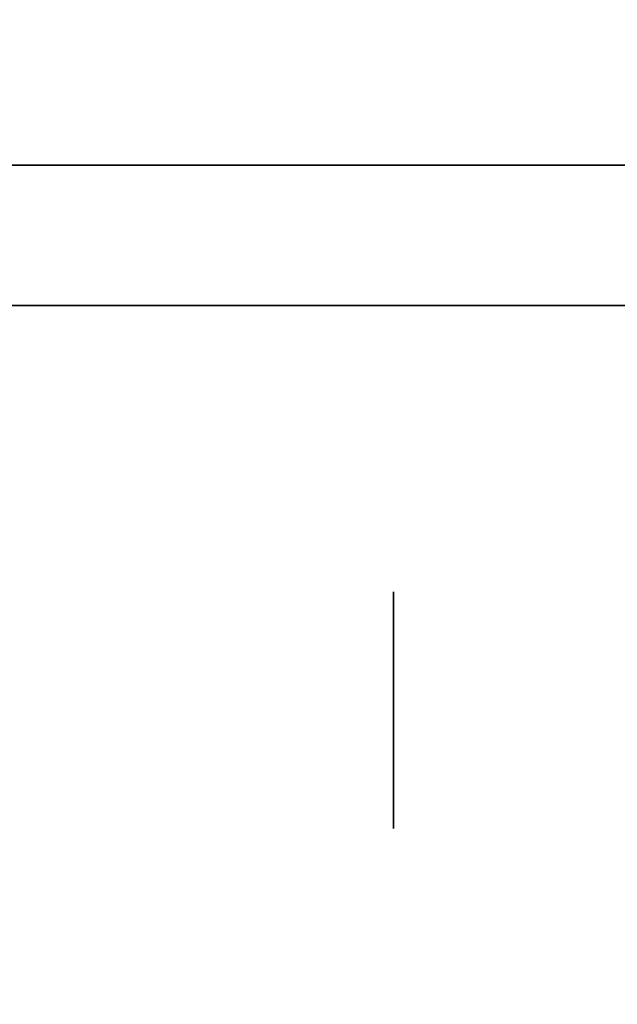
# Model space of a CAD drawing. Extents: x 248.8 to 273, y 2872.5 to 2876.7.
# Tile 469 of 656: x 266.7936 to 266.834, y 2872.6648 to 2872.7313. Entities that reach past the tile are written whole.
import ezdxf

# ---------------------------------------------------------------- set-up
doc = ezdxf.new("R2010")
doc.units = 0
doc.header["$LTSCALE"] = 150
doc.header["$MEASUREMENT"] = 0
doc.layers.add('3DFACE_BOLT', color=7, linetype='CONTINUOUS')
doc.layers.add('3DFACE_SHAPE', color=7, linetype='CONTINUOUS')

msp = doc.modelspace()

# ---------------------------------------------------------------- linework, layer by layer
at = {"layer": '3DFACE_BOLT', "color": 1}
for points, invisible_edges in [([(266.868887, 2872.692666, -0.065), (266.868887, 2872.692275, -0.067472), (266.818887, 2872.692666, -0.065)], 14), ([(266.818887, 2872.692666, -0.065), (266.868887, 2872.692275, -0.067472), (266.818887, 2872.692275, -0.067472)], 3), ([(266.818887, 2872.692275, -0.062528), (266.868887, 2872.692666, -0.065), (266.818887, 2872.692666, -0.065)], 3), ([(266.818887, 2872.692666, -0.065), (266.818887, 2872.692275, -0.067472), (266.818887, 2872.692275, -0.062528)], 2), ([(266.868887, 2872.692666, -0.135), (266.868887, 2872.692275, -0.137472), (266.818887, 2872.692666, -0.135)], 14), ([(266.818887, 2872.692666, -0.135), (266.868887, 2872.692275, -0.137472), (266.818887, 2872.692275, -0.137472)], 3), ([(266.818887, 2872.692275, -0.132528), (266.868887, 2872.692666, -0.135), (266.818887, 2872.692666, -0.135)], 3), ([(266.818887, 2872.692666, -0.135), (266.818887, 2872.692275, -0.137472), (266.818887, 2872.692275, -0.132528)], 2), ([(266.868887, 2872.692275, -0.062528), (266.868887, 2872.692666, -0.065), (266.818887, 2872.692275, -0.062528)], 14), ([(266.868887, 2872.692275, -0.132528), (266.868887, 2872.692666, -0.135), (266.818887, 2872.692275, -0.132528)], 14), ([(266.868887, 2872.692275, -0.067472), (266.868887, 2872.691139, -0.069702), (266.818887, 2872.692275, -0.067472)], 14), ([(266.818887, 2872.692275, -0.067472), (266.868887, 2872.691139, -0.069702), (266.818887, 2872.691139, -0.069702)], 3), ([(266.868887, 2872.691139, -0.060298), (266.868887, 2872.692275, -0.062528), (266.818887, 2872.691139, -0.060298)], 14), ([(266.818887, 2872.691139, -0.060298), (266.868887, 2872.692275, -0.062528), (266.818887, 2872.692275, -0.062528)], 3), ([(266.818887, 2872.692275, -0.067472), (266.818887, 2872.691139, -0.069702), (266.818887, 2872.692275, -0.062528)], 14), ([(266.818887, 2872.692275, -0.062528), (266.818887, 2872.691139, -0.069702), (266.818887, 2872.691139, -0.060298)], 3), ([(266.868887, 2872.692275, -0.137472), (266.868887, 2872.691139, -0.139702), (266.818887, 2872.692275, -0.137472)], 14), ([(266.818887, 2872.692275, -0.137472), (266.868887, 2872.691139, -0.139702), (266.818887, 2872.691139, -0.139702)], 3), ([(266.868887, 2872.691139, -0.130298), (266.868887, 2872.692275, -0.132528), (266.818887, 2872.691139, -0.130298)], 14), ([(266.818887, 2872.691139, -0.130298), (266.868887, 2872.692275, -0.132528), (266.818887, 2872.692275, -0.132528)], 3), ([(266.818887, 2872.692275, -0.137472), (266.818887, 2872.691139, -0.139702), (266.818887, 2872.692275, -0.132528)], 14), ([(266.818887, 2872.692275, -0.132528), (266.818887, 2872.691139, -0.139702), (266.818887, 2872.691139, -0.130298)], 3), ([(266.868887, 2872.691139, -0.069702), (266.868887, 2872.689369, -0.071472), (266.818887, 2872.691139, -0.069702)], 14), ([(266.818887, 2872.691139, -0.069702), (266.868887, 2872.689369, -0.071472), (266.818887, 2872.689369, -0.071472)], 3), ([(266.868887, 2872.689369, -0.058528), (266.868887, 2872.691139, -0.060298), (266.818887, 2872.689369, -0.058528)], 14), ([(266.818887, 2872.689369, -0.058528), (266.868887, 2872.691139, -0.060298), (266.818887, 2872.691139, -0.060298)], 3), ([(266.818887, 2872.691139, -0.069702), (266.818887, 2872.689369, -0.071472), (266.818887, 2872.691139, -0.060298)], 14), ([(266.818887, 2872.691139, -0.060298), (266.818887, 2872.689369, -0.071472), (266.818887, 2872.689369, -0.058528)], 3), ([(266.868887, 2872.691139, -0.139702), (266.868887, 2872.689369, -0.141472), (266.818887, 2872.691139, -0.139702)], 14), ([(266.818887, 2872.691139, -0.139702), (266.868887, 2872.689369, -0.141472), (266.818887, 2872.689369, -0.141472)], 3), ([(266.868887, 2872.689369, -0.128528), (266.868887, 2872.691139, -0.130298), (266.818887, 2872.689369, -0.128528)], 14), ([(266.818887, 2872.689369, -0.128528), (266.868887, 2872.691139, -0.130298), (266.818887, 2872.691139, -0.130298)], 3), ([(266.818887, 2872.691139, -0.139702), (266.818887, 2872.689369, -0.141472), (266.818887, 2872.691139, -0.130298)], 14), ([(266.818887, 2872.691139, -0.130298), (266.818887, 2872.689369, -0.141472), (266.818887, 2872.689369, -0.128528)], 3), ([(266.868887, 2872.689369, -0.071472), (266.868887, 2872.687139, -0.072608), (266.818887, 2872.689369, -0.071472)], 14), ([(266.818887, 2872.689369, -0.071472), (266.868887, 2872.687139, -0.072608), (266.818887, 2872.687139, -0.072608)], 3), ([(266.868887, 2872.687139, -0.057392), (266.868887, 2872.689369, -0.058528), (266.818887, 2872.687139, -0.057392)], 14), ([(266.818887, 2872.687139, -0.057392), (266.868887, 2872.689369, -0.058528), (266.818887, 2872.689369, -0.058528)], 3), ([(266.818887, 2872.689369, -0.071472), (266.818887, 2872.687139, -0.072608), (266.818887, 2872.689369, -0.058528)], 14), ([(266.818887, 2872.689369, -0.058528), (266.818887, 2872.687139, -0.072608), (266.818887, 2872.687139, -0.057392)], 3), ([(266.868887, 2872.689369, -0.141472), (266.868887, 2872.687139, -0.142608), (266.818887, 2872.689369, -0.141472)], 14), ([(266.818887, 2872.689369, -0.141472), (266.868887, 2872.687139, -0.142608), (266.818887, 2872.687139, -0.142608)], 3), ([(266.868887, 2872.687139, -0.127392), (266.868887, 2872.689369, -0.128528), (266.818887, 2872.687139, -0.127392)], 14), ([(266.818887, 2872.687139, -0.127392), (266.868887, 2872.689369, -0.128528), (266.818887, 2872.689369, -0.128528)], 3), ([(266.818887, 2872.689369, -0.141472), (266.818887, 2872.687139, -0.142608), (266.818887, 2872.689369, -0.128528)], 14), ([(266.818887, 2872.689369, -0.128528), (266.818887, 2872.687139, -0.142608), (266.818887, 2872.687139, -0.127392)], 3), ([(266.868887, 2872.687139, -0.072608), (266.868887, 2872.684666, -0.073), (266.818887, 2872.687139, -0.072608)], 14), ([(266.818887, 2872.687139, -0.072608), (266.868887, 2872.684666, -0.073), (266.818887, 2872.684666, -0.073)], 3), ([(266.868887, 2872.684666, -0.057), (266.868887, 2872.687139, -0.057392), (266.818887, 2872.684666, -0.057)], 14), ([(266.818887, 2872.684666, -0.057), (266.868887, 2872.687139, -0.057392), (266.818887, 2872.687139, -0.057392)], 3), ([(266.818887, 2872.687139, -0.072608), (266.818887, 2872.684666, -0.073), (266.818887, 2872.687139, -0.057392)], 14), ([(266.818887, 2872.687139, -0.057392), (266.818887, 2872.684666, -0.073), (266.818887, 2872.684666, -0.057)], 3), ([(266.868887, 2872.687139, -0.142608), (266.868887, 2872.684666, -0.143), (266.818887, 2872.687139, -0.142608)], 14), ([(266.818887, 2872.687139, -0.142608), (266.868887, 2872.684666, -0.143), (266.818887, 2872.684666, -0.143)], 3), ([(266.868887, 2872.684666, -0.127), (266.868887, 2872.687139, -0.127392), (266.818887, 2872.684666, -0.127)], 14), ([(266.818887, 2872.684666, -0.127), (266.868887, 2872.687139, -0.127392), (266.818887, 2872.687139, -0.127392)], 3), ([(266.818887, 2872.687139, -0.142608), (266.818887, 2872.684666, -0.143), (266.818887, 2872.687139, -0.127392)], 14), ([(266.818887, 2872.687139, -0.127392), (266.818887, 2872.684666, -0.143), (266.818887, 2872.684666, -0.127)], 3), ([(266.868887, 2872.684666, -0.073), (266.868887, 2872.682194, -0.072608), (266.818887, 2872.684666, -0.073)], 14), ([(266.818887, 2872.684666, -0.073), (266.868887, 2872.682194, -0.072608), (266.818887, 2872.682194, -0.072608)], 3), ([(266.818887, 2872.682194, -0.057392), (266.868887, 2872.684666, -0.057), (266.818887, 2872.684666, -0.057)], 3), ([(266.818887, 2872.684666, -0.073), (266.818887, 2872.682194, -0.072608), (266.818887, 2872.684666, -0.057)], 14), ([(266.818887, 2872.684666, -0.057), (266.818887, 2872.682194, -0.072608), (266.818887, 2872.682194, -0.057392)], 3), ([(266.868887, 2872.684666, -0.143), (266.868887, 2872.682194, -0.142608), (266.818887, 2872.684666, -0.143)], 14), ([(266.818887, 2872.684666, -0.143), (266.868887, 2872.682194, -0.142608), (266.818887, 2872.682194, -0.142608)], 3), ([(266.818887, 2872.682194, -0.127392), (266.868887, 2872.684666, -0.127), (266.818887, 2872.684666, -0.127)], 3), ([(266.818887, 2872.684666, -0.143), (266.818887, 2872.682194, -0.142608), (266.818887, 2872.684666, -0.127)], 14), ([(266.818887, 2872.684666, -0.127), (266.818887, 2872.682194, -0.142608), (266.818887, 2872.682194, -0.127392)], 3), ([(266.868887, 2872.682194, -0.057392), (266.868887, 2872.684666, -0.057), (266.818887, 2872.682194, -0.057392)], 14), ([(266.868887, 2872.682194, -0.127392), (266.868887, 2872.684666, -0.127), (266.818887, 2872.682194, -0.127392)], 14), ([(266.868887, 2872.682194, -0.072608), (266.868887, 2872.679964, -0.071472), (266.818887, 2872.682194, -0.072608)], 14), ([(266.818887, 2872.682194, -0.072608), (266.868887, 2872.679964, -0.071472), (266.818887, 2872.679964, -0.071472)], 3), ([(266.868887, 2872.679964, -0.058528), (266.868887, 2872.682194, -0.057392), (266.818887, 2872.679964, -0.058528)], 14), ([(266.818887, 2872.679964, -0.058528), (266.868887, 2872.682194, -0.057392), (266.818887, 2872.682194, -0.057392)], 3), ([(266.818887, 2872.682194, -0.072608), (266.818887, 2872.679964, -0.071472), (266.818887, 2872.682194, -0.057392)], 14), ([(266.818887, 2872.682194, -0.057392), (266.818887, 2872.679964, -0.071472), (266.818887, 2872.679964, -0.058528)], 3), ([(266.868887, 2872.682194, -0.142608), (266.868887, 2872.679964, -0.141472), (266.818887, 2872.682194, -0.142608)], 14), ([(266.818887, 2872.682194, -0.142608), (266.868887, 2872.679964, -0.141472), (266.818887, 2872.679964, -0.141472)], 3), ([(266.868887, 2872.679964, -0.128528), (266.868887, 2872.682194, -0.127392), (266.818887, 2872.679964, -0.128528)], 14), ([(266.818887, 2872.679964, -0.128528), (266.868887, 2872.682194, -0.127392), (266.818887, 2872.682194, -0.127392)], 3), ([(266.818887, 2872.682194, -0.142608), (266.818887, 2872.679964, -0.141472), (266.818887, 2872.682194, -0.127392)], 14), ([(266.818887, 2872.682194, -0.127392), (266.818887, 2872.679964, -0.141472), (266.818887, 2872.679964, -0.128528)], 3), ([(266.868887, 2872.679964, -0.071472), (266.868887, 2872.678194, -0.069702), (266.818887, 2872.679964, -0.071472)], 14), ([(266.818887, 2872.679964, -0.071472), (266.868887, 2872.678194, -0.069702), (266.818887, 2872.678194, -0.069702)], 3), ([(266.868887, 2872.678194, -0.060298), (266.868887, 2872.679964, -0.058528), (266.818887, 2872.678194, -0.060298)], 14), ([(266.818887, 2872.678194, -0.060298), (266.868887, 2872.679964, -0.058528), (266.818887, 2872.679964, -0.058528)], 3), ([(266.818887, 2872.679964, -0.071472), (266.818887, 2872.678194, -0.069702), (266.818887, 2872.679964, -0.058528)], 14), ([(266.818887, 2872.679964, -0.058528), (266.818887, 2872.678194, -0.069702), (266.818887, 2872.678194, -0.060298)], 3), ([(266.868887, 2872.679964, -0.141472), (266.868887, 2872.678194, -0.139702), (266.818887, 2872.679964, -0.141472)], 14), ([(266.818887, 2872.679964, -0.141472), (266.868887, 2872.678194, -0.139702), (266.818887, 2872.678194, -0.139702)], 3), ([(266.868887, 2872.678194, -0.130298), (266.868887, 2872.679964, -0.128528), (266.818887, 2872.678194, -0.130298)], 14), ([(266.818887, 2872.678194, -0.130298), (266.868887, 2872.679964, -0.128528), (266.818887, 2872.679964, -0.128528)], 3), ([(266.818887, 2872.679964, -0.141472), (266.818887, 2872.678194, -0.139702), (266.818887, 2872.679964, -0.128528)], 14), ([(266.818887, 2872.679964, -0.128528), (266.818887, 2872.678194, -0.139702), (266.818887, 2872.678194, -0.130298)], 3), ([(266.868887, 2872.678194, -0.069702), (266.868887, 2872.677058, -0.067472), (266.818887, 2872.678194, -0.069702)], 14), ([(266.818887, 2872.678194, -0.069702), (266.868887, 2872.677058, -0.067472), (266.818887, 2872.677058, -0.067472)], 3), ([(266.868887, 2872.677058, -0.062528), (266.868887, 2872.678194, -0.060298), (266.818887, 2872.677058, -0.062528)], 14), ([(266.818887, 2872.677058, -0.062528), (266.868887, 2872.678194, -0.060298), (266.818887, 2872.678194, -0.060298)], 3), ([(266.818887, 2872.678194, -0.069702), (266.818887, 2872.677058, -0.067472), (266.818887, 2872.678194, -0.060298)], 14), ([(266.818887, 2872.678194, -0.060298), (266.818887, 2872.677058, -0.067472), (266.818887, 2872.677058, -0.062528)], 3), ([(266.868887, 2872.678194, -0.139702), (266.868887, 2872.677058, -0.137472), (266.818887, 2872.678194, -0.139702)], 14), ([(266.818887, 2872.678194, -0.139702), (266.868887, 2872.677058, -0.137472), (266.818887, 2872.677058, -0.137472)], 3), ([(266.868887, 2872.677058, -0.132528), (266.868887, 2872.678194, -0.130298), (266.818887, 2872.677058, -0.132528)], 14), ([(266.818887, 2872.677058, -0.132528), (266.868887, 2872.678194, -0.130298), (266.818887, 2872.678194, -0.130298)], 3), ([(266.818887, 2872.678194, -0.139702), (266.818887, 2872.677058, -0.137472), (266.818887, 2872.678194, -0.130298)], 14), ([(266.818887, 2872.678194, -0.130298), (266.818887, 2872.677058, -0.137472), (266.818887, 2872.677058, -0.132528)], 3), ([(266.868887, 2872.677058, -0.067472), (266.868887, 2872.676666, -0.065), (266.818887, 2872.677058, -0.067472)], 14), ([(266.818887, 2872.677058, -0.067472), (266.868887, 2872.676666, -0.065), (266.818887, 2872.676666, -0.065)], 3), ([(266.868887, 2872.676666, -0.065), (266.868887, 2872.677058, -0.062528), (266.818887, 2872.676666, -0.065)], 14), ([(266.818887, 2872.676666, -0.065), (266.868887, 2872.677058, -0.062528), (266.818887, 2872.677058, -0.062528)], 3), ([(266.818887, 2872.677058, -0.067472), (266.818887, 2872.676666, -0.065), (266.818887, 2872.677058, -0.062528)], 12), ([(266.868887, 2872.677058, -0.137472), (266.868887, 2872.676666, -0.135), (266.818887, 2872.677058, -0.137472)], 14), ([(266.818887, 2872.677058, -0.137472), (266.868887, 2872.676666, -0.135), (266.818887, 2872.676666, -0.135)], 3), ([(266.868887, 2872.676666, -0.135), (266.868887, 2872.677058, -0.132528), (266.818887, 2872.676666, -0.135)], 14), ([(266.818887, 2872.676666, -0.135), (266.868887, 2872.677058, -0.132528), (266.818887, 2872.677058, -0.132528)], 3), ([(266.818887, 2872.677058, -0.137472), (266.818887, 2872.676666, -0.135), (266.818887, 2872.677058, -0.132528)], 12)]:
    msp.add_3dface(points, dxfattribs=dict(at, invisible_edges=invisible_edges))
at = {"layer": '3DFACE_SHAPE', "color": 13}
for points, invisible_edges in [([(266.856187, 2872.521516, -0.1905), (266.856187, 2876.721516, -0.1905), (266.759337, 2872.521516, -0.1905)], 2), ([(266.856187, 2876.721516, -0.1905), (266.759337, 2876.721516, -0.1905), (266.759337, 2872.521516, -0.1905)], 12), ([(266.856187, 2874.558366, -0.0095), (266.856187, 2872.684666, -0.0095), (266.759337, 2876.721516, -0.0095)], 14), ([(266.759337, 2876.721516, -0.0095), (266.856187, 2872.684666, -0.0095), (266.856187, 2872.558366, -0.0095)], 13), ([(266.759337, 2872.521516, -0.0095), (266.759337, 2876.721516, -0.0095), (266.856187, 2872.558366, -0.0095)], 14), ([(266.959337, 2872.521516), (266.959337, 2876.721516), (266.759337, 2872.521516)], 2), ([(266.959337, 2876.721516), (266.759337, 2876.721516), (266.759337, 2872.521516)], 12), ([(266.759337, 2872.521516, -0.2), (266.759337, 2876.721516, -0.2), (266.959337, 2872.521516, -0.2)], 2), ([(266.759337, 2876.721516, -0.2), (266.959337, 2876.721516, -0.2), (266.959337, 2872.521516, -0.2)], 12), ([(266.759337, 2872.712016, -1), (266.759337, 2872.721516, -1), (266.856187, 2872.712016, -1)], 2), ([(266.759337, 2872.721516, -1), (266.959337, 2872.721516, -1), (266.856187, 2872.712016, -1)], 14), ([(266.759337, 2872.712016, -0.2), (266.856187, 2872.712016, -0.2), (266.759337, 2872.721516, -0.2)], 2), ([(266.856187, 2872.712016, -0.2), (266.862487, 2872.712016, -0.2), (266.759337, 2872.721516, -0.2)], 15), ([(266.759337, 2872.721516, -0.2), (266.862487, 2872.712016, -0.2), (266.959337, 2872.721516, -0.2)], 3), ([(266.759337, 2872.721516, -1), (266.759337, 2872.721516, -0.2), (266.959337, 2872.721516, -1)], 2), ([(266.759337, 2872.721516, -0.2), (266.959337, 2872.721516, -0.2), (266.959337, 2872.721516, -1)], 12), ([(266.856187, 2872.712016, -1), (266.856187, 2872.712016, -0.2), (266.759337, 2872.712016, -1)], 2), ([(266.856187, 2872.712016, -0.2), (266.759337, 2872.712016, -0.2), (266.759337, 2872.712016, -1)], 12)]:
    msp.add_3dface(points, dxfattribs=dict(at, invisible_edges=invisible_edges))

doc.saveas('drawing.dxf')
